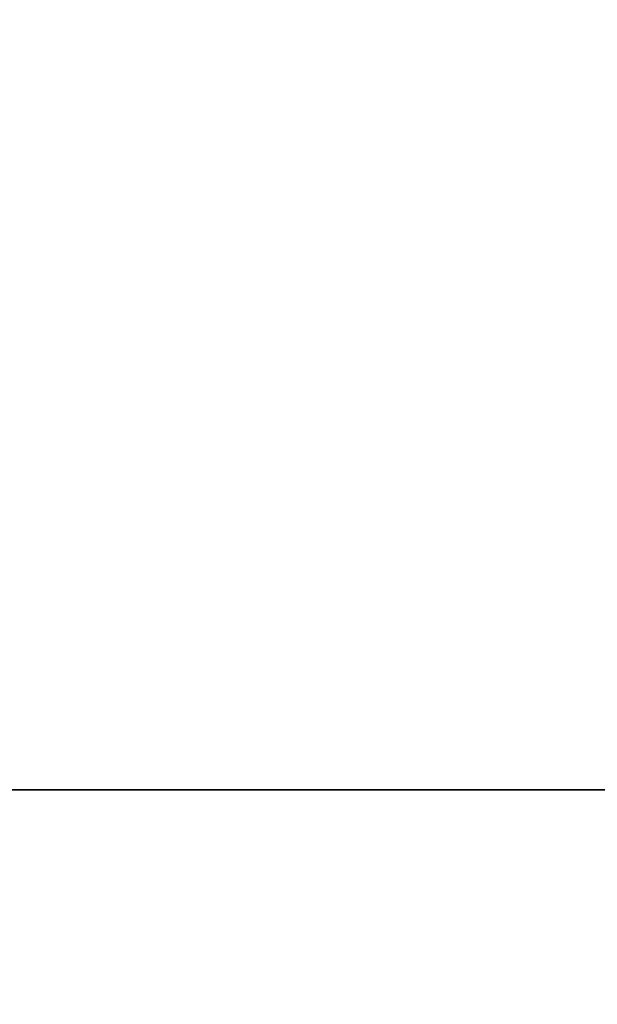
# Model space of a CAD drawing. Header units: millimetres. Extents: x -603 to 3703, y -115 to 249.
# Tile 518 of 656: x 1020.18 to 1021.83, y -14.01 to -11.21. Entities that reach past the tile are written whole.
import ezdxf

# ---------------------------------------------------------------- set-up
doc = ezdxf.new("R2010")
doc.units = ezdxf.units.MM
doc.layers.add('152', color=7, linetype='Continuous', true_color=0xffffff)

# ---------------------------------------------------------------- blocks, each defined once
blk = doc.blocks.new('UG_SURFACE_002')
at = {"layer": '152', "color": 252, "linetype": 'Continuous', "lineweight": 35}
for points in [[(2165, -13.4, 2212.25), (2165, 230.4, 2212.25), (835, 230.4, 2212.25), (835, -13.4, 2212.25)], [(985, -13.4, 2062.2499), (985, 230.4, 2062.2499), (2015.0001, 230.4, 2062.2499), (2015.0001, -13.4, 2062.2499)], [(2165, -13.4, 2212.25), (835, -13.4, 2212.25), (985, -13.4, 2062.2499), (2015.0001, -13.4, 2062.2499)]]:
    blk.add_3dface(points, dxfattribs=at)
blk = doc.blocks.new('UG_SURFACE_159')
at = {"layer": '152', "color": 252, "linetype": 'Continuous', "lineweight": 35}
for points in [[(1018.2525, -30.3324, 1174.7231), (1022.3324, -26.2525, 1174.7231), (1022.3324, -6.8266, 1167.4194), (1008.8675, -6.8266, 1162.3571)], [(1008.8675, -6.8266, 1014.143), (1022.3324, -6.8266, 1009.0805), (1022.3324, -26.2525, 1001.7768), (1018.2525, -30.3324, 1001.7768)], [(1022.5648, -26.4849, 1002.3949), (1021.8676, -7.5266, 1009.7848), (1009.1574, -7.5266, 1014.5636), (999.5266, -17.1575, 1014.5636)], [(1009.1574, -7.5266, 1161.9364), (1021.8676, -7.5266, 1166.7151), (1022.5648, -26.4849, 1174.105), (1018.4848, -30.5648, 1174.105)]]:
    blk.add_3dface(points, dxfattribs=at)
blk = doc.blocks.new('UG_SURFACE_160')
at = {"layer": '152', "color": 252, "linetype": 'Continuous', "lineweight": 35}
for points in [[(1018.2525, -30.3324, 1664.7232), (1022.3324, -26.2525, 1664.7232), (1022.3324, -6.8266, 1657.4194), (1008.8675, -6.8266, 1652.357)], [(1008.8675, -6.8266, 1504.143), (1022.3324, -6.8266, 1499.0805), (1022.3324, -26.2525, 1491.7768), (1018.2525, -30.3324, 1491.7768)], [(1022.5648, -26.4849, 1492.3949), (1021.8676, -7.5266, 1499.7848), (1009.1574, -7.5266, 1504.5636), (999.5266, -17.1575, 1504.5636)], [(1009.1574, -7.5266, 1651.9364), (1021.8676, -7.5266, 1656.7152), (1022.5648, -26.4849, 1664.1051), (1018.4848, -30.5648, 1664.1051)]]:
    blk.add_3dface(points, dxfattribs=at)
blk = doc.blocks.new('UG_SURFACE_163')
at = {"layer": '152', "color": 252, "linetype": 'Continuous', "lineweight": 35}
for points in [[(970, -13.4, 2077.25), (2030, -13.4, 2077.25), (2028.5001, -13.4, 2075.7501), (971.5, -13.4, 2075.7501)], [(970, -13.4, 2077.25), (970, -30.32, 2077.25), (2030, -30.32, 2077.25), (2030, -13.4, 2077.25)], [(971.5, -13.4, 2075.7501), (2028.5001, -13.4, 2075.7501), (2028.5001, -30.32, 2075.7501), (971.5, -30.32, 2075.7501)]]:
    blk.add_3dface(points, dxfattribs=at)

msp = doc.modelspace()

# ---------------------------------------------------------------- linework, layer by layer
at = {"layer": '152', "color": 251, "linetype": 'Continuous', "lineweight": -3, "true_color": 0x636466}
for p, q in [((2165, -13.4, 2212.25), (835, -13.4, 2212.25)), ((2030, -13.4, 2077.25), (970, -13.4, 2077.25)), ((2028.5, -13.4, 2075.75), (971.5, -13.4, 2075.75)), ((985, -13.4, 2062.25), (2015, -13.4, 2062.25))]:
    msp.add_line(p, q, dxfattribs=at)

# ---------------------------------------------------------------- block references
for name in ['UG_SURFACE_002', 'UG_SURFACE_163', 'UG_SURFACE_159', 'UG_SURFACE_160']:
    msp.add_blockref(name, (0, 0), dxfattribs=at)

doc.saveas('drawing.dxf')
